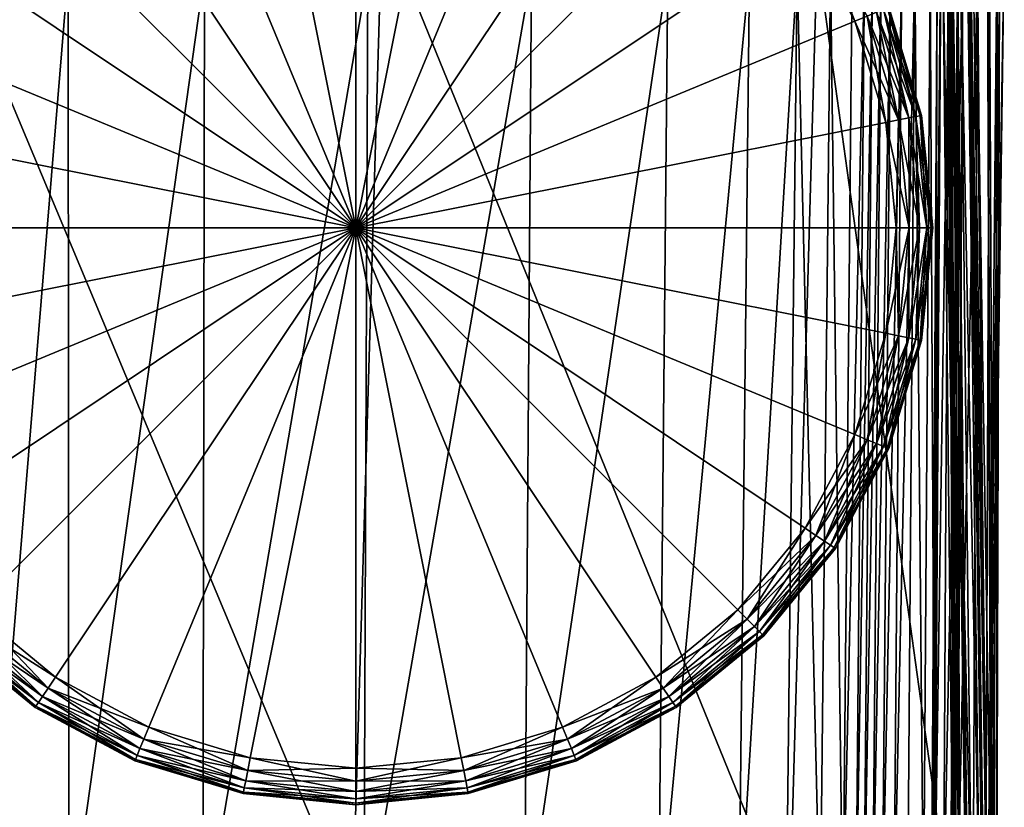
# Model space of a CAD drawing. Header units: millimetres. Extents: x 2387 to 13955, y -4964 to 364.
# Tile 888 of 1056: x 4475 to 4537, y -338 to -288. Entities that reach past the tile are written whole.
import ezdxf

# ---------------------------------------------------------------- set-up
doc = ezdxf.new("R2010")
doc.units = ezdxf.units.MM
doc.header["$MEASUREMENT"] = 0
doc.layers.add('Predefinito', color=7, linetype='Continuous', true_color=0x000000)

# ---------------------------------------------------------------- blocks, each defined once
blk = doc.blocks.new('Blocco 08')
at = {"layer": 'Predefinito'}
for points in [[(-468.751, -561.616, 730.648), (-470.607, -626.494, 730.493), (-441.548, -626.659, 607.928)], [(-441.548, -626.659, 607.928), (-439.661, -563.818, 608.307), (-468.751, -561.616, 730.648)], [(-439.661, -563.818, 608.307), (-441.548, -626.659, 607.928), (-414.032, -626.828, 485.657)], [(-414.032, -626.828, 485.657), (-412.294, -566.011, 485.871), (-439.661, -563.818, 608.307)], [(-412.294, -566.011, 485.871), (-414.032, -626.828, 485.657), (-403.91, -626.452, 440.526)], [(-403.91, -626.452, 440.526), (-403.461, -566.301, 440.647), (-412.294, -566.011, 485.871)], [(-403.319, -626.305, 426.369), (-403.976, -566.183, 426.502), (-404.397, -566.18, 426.56)], [(-404.397, -566.18, 426.56), (-403.742, -626.286, 426.423), (-403.319, -626.305, 426.369)], [(-403.742, -626.286, 426.423), (-404.397, -566.18, 426.56), (-403.997, -566.184, 426.711)], [(-403.644, -626.382, 433.448), (-404.092, -566.24, 433.578), (-404.033, -566.242, 433.773)], [(-403.531, -626.384, 433.279), (-403.983, -566.24, 433.408), (-404.092, -566.24, 433.578)], [(-404.092, -566.24, 433.578), (-403.644, -626.382, 433.448), (-403.531, -626.384, 433.279)], [(-403.591, -626.388, 433.644), (-404.033, -566.242, 433.773), (-403.818, -566.258, 435.596)], [(-404.033, -566.242, 433.773), (-403.591, -626.388, 433.644), (-403.644, -626.382, 433.448)], [(-403.345, -626.306, 426.578), (-403.997, -566.184, 426.711), (-403.463, -566.198, 427.652)], [(-403.997, -566.184, 426.711), (-403.345, -626.306, 426.578), (-403.742, -626.286, 426.423)], [(-403.285, -626.384, 432.37), (-403.765, -566.234, 432.497), (-403.983, -566.24, 433.408)], [(-403.983, -566.24, 433.408), (-403.531, -626.384, 433.279), (-403.285, -626.384, 432.37)], [(-403.976, -566.183, 426.502), (-403.319, -626.305, 426.369), (-402.596, -626.329, 425.575)], [(-402.596, -626.329, 425.575), (-403.274, -566.184, 425.701), (-403.976, -566.183, 426.502)], [(-402.938, -626.369, 429.954), (-403.488, -566.217, 430.079), (-403.765, -566.234, 432.497)], [(-403.765, -566.234, 432.497), (-403.285, -626.384, 432.37), (-402.938, -626.369, 429.954)], [(-402.841, -626.342, 427.525), (-403.463, -566.198, 427.652), (-403.488, -566.217, 430.079)], [(-403.488, -566.217, 430.079), (-402.938, -626.369, 429.954), (-402.841, -626.342, 427.525)], [(-403.463, -566.198, 427.652), (-402.841, -626.342, 427.525), (-403.345, -626.306, 426.578)], [(-402.091, -626.325, 423.196), (-402.833, -566.171, 423.32), (-403.274, -566.184, 425.701)], [(-403.274, -566.184, 425.701), (-402.596, -626.329, 425.575), (-402.091, -626.325, 423.196)], [(-401.832, -626.309, 420.77), (-402.636, -566.158, 420.892), (-402.833, -566.171, 423.32)], [(-402.833, -566.171, 423.32), (-402.091, -626.325, 423.196), (-401.832, -626.309, 420.77)], [(-401.914, -626.293, 419.637), (-402.746, -566.149, 419.762), (-402.674, -566.151, 419.952)], [(-401.815, -626.296, 419.46), (-402.651, -566.149, 419.583), (-402.746, -566.149, 419.762)], [(-402.746, -566.149, 419.762), (-401.914, -626.293, 419.637), (-401.815, -626.296, 419.46)], [(-401.847, -626.298, 419.829), (-402.674, -566.151, 419.952), (-402.636, -566.158, 420.892)], [(-402.674, -566.151, 419.952), (-401.847, -626.298, 419.829), (-401.914, -626.293, 419.637)], [(-401.6, -626.295, 417.633), (-402.476, -566.142, 417.754), (-402.651, -566.149, 419.583)], [(-402.651, -566.149, 419.583), (-401.815, -626.296, 419.46), (-401.6, -626.295, 417.633)], [(-402.636, -566.158, 420.892), (-401.832, -626.309, 420.77), (-401.847, -626.298, 419.829)], [(-402.295, -566.124, 412.61), (-402.476, -566.142, 417.754), (-401.6, -626.295, 417.633)], [(-401.593, -566.308, 360.784), (-402.295, -566.124, 412.61), (-401.323, -626.28, 412.49)], [(-401.6, -626.295, 417.633), (-401.323, -626.28, 412.49), (-402.295, -566.124, 412.61)], [(-402.211, -566.46, 18.759), (-401.46, -566.209, 21.815), (-401.695, -625.121, 21.724)], [(-401.18, -626.241, 25.14), (-401.695, -625.121, 21.724), (-401.46, -566.209, 21.815)], [(-401.378, -626.041, 218.787), (-400.526, -565.816, 218.908), (-401.593, -566.308, 360.784)], [(-400.526, -565.816, 218.908), (-401.378, -626.041, 218.787), (-401.569, -627.736, 77.658)], [(-401.569, -627.736, 77.658), (-400.989, -566.552, 77.885), (-400.526, -565.816, 218.908)], [(-401.46, -566.209, 21.815), (-400.97, -566.465, 25.338), (-401.18, -626.241, 25.14)], [(-406.148, -566.935, 13.306), (-405.191, -566.847, 14.295), (-405.604, -627.347, 14.022)], [(-404.897, -627.055, 15.107), (-405.604, -627.347, 14.022), (-405.191, -566.847, 14.295)], [(-405.191, -566.847, 14.295), (-404.519, -566.761, 15.34), (-404.897, -627.055, 15.107)], [(-405.108, -626.948, 15.815), (-404.742, -566.731, 16.041), (-404.55, -566.732, 15.89)], [(-404.742, -566.731, 16.041), (-405.108, -626.948, 15.815), (-404.916, -626.953, 15.666)], [(-404.55, -566.732, 15.89), (-404.916, -626.953, 15.666), (-405.108, -626.948, 15.815)], [(-404.916, -626.953, 15.666), (-404.55, -566.732, 15.89), (-404.007, -566.705, 15.985)], [(-404.007, -566.705, 15.985), (-404.361, -626.864, 15.781), (-404.916, -626.953, 15.666)], [(-404.916, -626.953, 15.666), (-404.55, -566.732, 15.89), (-404.742, -566.731, 16.041)], [(-404.55, -566.732, 15.89), (-404.916, -626.953, 15.666), (-404.897, -627.055, 15.107)], [(-404.897, -627.055, 15.107), (-404.519, -566.761, 15.34), (-404.55, -566.732, 15.89)], [(-403.142, -566.62, 16.88), (-403.463, -626.579, 16.716), (-404.361, -626.864, 15.781)], [(-404.361, -626.864, 15.781), (-404.007, -566.705, 15.985), (-403.142, -566.62, 16.88)], [(-403.461, -566.301, 440.647), (-403.91, -626.452, 440.526), (-403.603, -626.408, 435.469)], [(-403.603, -626.408, 435.469), (-403.818, -566.258, 435.596), (-403.461, -566.301, 440.647)], [(-403.818, -566.258, 435.596), (-403.603, -626.408, 435.469), (-403.591, -626.388, 433.644)], [(-403.463, -626.579, 16.716), (-403.142, -566.62, 16.88), (-402.211, -566.46, 18.759)], [(-402.211, -566.46, 18.759), (-402.485, -626.021, 18.643), (-403.463, -626.579, 16.716)], [(-401.695, -625.121, 21.724), (-402.485, -626.021, 18.643), (-402.211, -566.46, 18.759)], [(-401.323, -626.28, 412.49), (-401.286, -626.482, 360.663), (-401.593, -566.308, 360.784)], [(-401.593, -566.308, 360.784), (-401.286, -626.482, 360.663), (-401.378, -626.041, 218.787)], [(-400.82, -567.82, 28.622), (-400.989, -566.552, 77.885), (-401.569, -627.736, 77.658)], [(-401.008, -631.744, 28.073), (-401.18, -626.241, 25.14), (-400.97, -566.465, 25.338)], [(-400.97, -566.465, 25.338), (-400.82, -567.82, 28.622), (-401.008, -631.744, 28.073)], [(-464.437, -627.911, 12.252), (-464.575, -567.128, 12.545), (-459.43, -567.162, 12.537)], [(-459.43, -567.162, 12.537), (-459.378, -627.945, 12.188), (-464.437, -627.911, 12.252)], [(-459.378, -627.945, 12.188), (-459.43, -567.162, 12.537), (-450.855, -567.204, 12.5)], [(-450.855, -567.204, 12.5), (-450.947, -627.986, 12.09), (-459.378, -627.945, 12.188)], [(-450.947, -627.986, 12.09), (-450.855, -567.204, 12.5), (-440.564, -567.222, 12.43)], [(-440.564, -567.222, 12.43), (-440.831, -628.003, 12.001), (-450.947, -627.986, 12.09)], [(-430.274, -567.196, 12.353), (-430.714, -627.978, 11.954), (-440.831, -628.003, 12.001)], [(-440.831, -628.003, 12.001), (-440.564, -567.222, 12.43), (-430.274, -567.196, 12.353)], [(-430.714, -627.978, 11.954), (-430.274, -567.196, 12.353), (-421.699, -567.14, 12.292)], [(-421.699, -567.14, 12.292), (-422.283, -627.924, 11.951), (-430.714, -627.978, 11.954)], [(-416.553, -567.093, 12.26), (-417.224, -627.879, 11.964), (-422.283, -627.924, 11.951)], [(-422.283, -627.924, 11.951), (-421.699, -567.14, 12.292), (-416.553, -567.093, 12.26)], [(-417.224, -627.879, 11.964), (-416.553, -567.093, 12.26), (-413.567, -567.061, 12.292)], [(-413.567, -567.061, 12.292), (-414.261, -627.846, 12.016), (-417.224, -627.879, 11.964)], [(-412.116, -627.817, 12.146), (-414.261, -627.846, 12.016), (-413.567, -567.061, 12.292)], [(-413.567, -567.061, 12.292), (-411.47, -567.034, 12.422), (-412.116, -627.817, 12.146)], [(-410.688, -627.793, 12.341), (-412.116, -627.817, 12.146), (-411.47, -567.034, 12.422)], [(-411.47, -567.034, 12.422), (-410.106, -567.015, 12.63), (-410.688, -627.793, 12.341)], [(-409.322, -567.002, 12.89), (-409.878, -627.772, 12.593), (-410.688, -627.793, 12.341)], [(-410.688, -627.793, 12.341), (-410.106, -567.015, 12.63), (-409.322, -567.002, 12.89)], [(-409.878, -627.772, 12.593), (-409.322, -567.002, 12.89), (-408.814, -566.993, 13.063)], [(-408.814, -566.993, 13.063), (-409.364, -627.76, 12.759), (-409.878, -627.772, 12.593)], [(-408.277, -566.987, 13.008), (-408.828, -627.756, 12.695), (-409.364, -627.76, 12.759)], [(-409.364, -627.76, 12.759), (-408.814, -566.993, 13.063), (-408.277, -566.987, 13.008)], [(-408.828, -627.756, 12.695), (-408.277, -566.987, 13.008), (-407.675, -566.98, 12.901)], [(-407.675, -566.98, 12.901), (-408.217, -627.753, 12.582), (-408.828, -627.756, 12.695)], [(-406.97, -566.971, 12.921), (-407.479, -627.744, 12.596), (-408.217, -627.753, 12.582)], [(-408.217, -627.753, 12.582), (-407.675, -566.98, 12.901), (-406.97, -566.971, 12.921)], [(-407.479, -627.744, 12.596), (-406.97, -566.971, 12.921), (-406.148, -566.935, 13.306)], [(-406.148, -566.935, 13.306), (-406.608, -627.637, 12.992), (-407.479, -627.744, 12.596)], [(-405.604, -627.347, 14.022), (-406.608, -627.637, 12.992), (-406.148, -566.935, 13.306)], [(-401.569, -627.736, 77.658), (-401.008, -631.744, 28.073), (-400.82, -567.82, 28.622)]]:
    blk.add_3dface(points, dxfattribs=at)

msp = doc.modelspace()

# ---------------------------------------------------------------- linework, layer by layer
at = {"layer": 'Predefinito'}
for points in [[(4489.678, -267.723), (4496.312, -267.07), (4496.312, -301.073)], [(4496.312, -267.07, 12), (4489.678, -267.723, 12), (4496.312, -301.073, 12)], [(4496.312, -267.07), (4502.946, -267.723), (4496.312, -301.073)], [(4502.946, -267.723, 12), (4496.312, -267.07, 12), (4496.312, -301.073, 12)], [(4483.299, -269.658), (4489.678, -267.723), (4496.312, -301.073)], [(4489.678, -267.723, 12), (4483.299, -269.658, 12), (4496.312, -301.073, 12)], [(4502.946, -267.723), (4509.324, -269.658), (4496.312, -301.073)], [(4509.324, -269.658, 12), (4502.946, -267.723, 12), (4496.312, -301.073, 12)], [(4477.42, -272.8), (4483.299, -269.658), (4496.312, -301.073)], [(4483.299, -269.658, 12), (4477.42, -272.8, 12), (4496.312, -301.073, 12)], [(4509.324, -269.658), (4515.203, -272.8), (4496.312, -301.073)], [(4515.203, -272.8, 12), (4509.324, -269.658, 12), (4496.312, -301.073, 12)], [(4472.267, -277.029), (4477.42, -272.8), (4496.312, -301.073)], [(4477.42, -272.8, 12), (4472.267, -277.029, 12), (4496.312, -301.073, 12)], [(4515.203, -272.8), (4520.356, -277.029), (4496.312, -301.073)], [(4520.356, -277.029, 12), (4515.203, -272.8, 12), (4496.312, -301.073, 12)], [(4468.039, -282.182), (4472.267, -277.029), (4496.312, -301.073)], [(4472.267, -277.029, 12), (4468.039, -282.182, 12), (4496.312, -301.073, 12)], [(4520.356, -277.029), (4524.585, -282.182), (4496.312, -301.073)], [(4524.585, -282.182, 12), (4520.356, -277.029, 12), (4496.312, -301.073, 12)], [(4525.274, -281.721, 11.92), (4524.585, -282.182, 12), (4527.727, -288.061, 12)], [(4527.727, -288.061, 12), (4528.493, -287.743, 11.92), (4525.274, -281.721, 11.92)], [(4464.896, -288.061), (4468.039, -282.182), (4496.312, -301.073)], [(4468.039, -282.182, 12), (4464.896, -288.061, 12), (4496.312, -301.073, 12)], [(4524.585, -282.182), (4527.727, -288.061), (4496.312, -301.073)], [(4527.727, -288.061, 12), (4524.585, -282.182, 12), (4496.312, -301.073, 12)], [(4528.493, -287.743, 0.08), (4527.727, -288.061), (4524.585, -282.182)], [(4529.089, -287.497, 0.32), (4529.514, -287.32, 0.72), (4531.56, -294.062, 0.72)], [(4529.514, -287.32, 11.28), (4529.089, -287.497, 11.68), (4531.108, -294.152, 11.68)], [(4529.514, -287.32, 0.72), (4529.77, -287.215, 1.28), (4531.831, -294.008, 1.28)], [(4529.77, -287.215, 10.72), (4529.514, -287.32, 11.28), (4531.56, -294.062, 11.28)], [(4531.831, -294.008, 1.28), (4531.56, -294.062, 0.72), (4529.514, -287.32, 0.72)], [(4531.108, -294.152, 11.68), (4531.56, -294.062, 11.28), (4529.514, -287.32, 11.28)], [(4529.77, -287.215, 1.28), (4529.855, -287.179, 2), (4531.921, -293.99, 2)], [(4529.855, -287.179, 10), (4529.77, -287.215, 10.72), (4531.831, -294.008, 10.72)], [(4531.921, -293.99, 2), (4531.831, -294.008, 1.28), (4529.77, -287.215, 1.28)], [(4531.56, -294.062, 11.28), (4531.831, -294.008, 10.72), (4529.77, -287.215, 10.72)], [(4531.921, -293.99, 2), (4529.855, -287.179, 2), (4529.855, -287.179, 6)], [(4529.855, -287.179, 6), (4531.921, -293.99, 6), (4531.921, -293.99, 2)], [(4531.921, -293.99, 6), (4529.855, -287.179, 6), (4529.855, -287.179, 10)], [(4529.855, -287.179, 10), (4531.921, -293.99, 10), (4531.921, -293.99, 6)], [(4531.831, -294.008, 10.72), (4531.921, -293.99, 10), (4529.855, -287.179, 10)], [(4462.961, -294.44), (4464.896, -288.061), (4496.312, -301.073)], [(4464.896, -288.061, 12), (4462.961, -294.44, 12), (4496.312, -301.073, 12)], [(4527.727, -288.061), (4529.662, -294.44), (4496.312, -301.073)], [(4529.662, -294.44, 12), (4527.727, -288.061, 12), (4496.312, -301.073, 12)], [(4527.727, -288.061), (4528.493, -287.743, 0.08), (4530.475, -294.278, 0.08)], [(4528.493, -287.743, 11.92), (4527.727, -288.061, 12), (4529.662, -294.44, 12)], [(4530.475, -294.278, 0.08), (4529.662, -294.44), (4527.727, -288.061)], [(4528.493, -287.743, 0.08), (4529.089, -287.497, 0.32), (4531.108, -294.152, 0.32)], [(4529.089, -287.497, 11.68), (4528.493, -287.743, 11.92), (4530.475, -294.278, 11.92)], [(4531.108, -294.152, 0.32), (4530.475, -294.278, 0.08), (4528.493, -287.743, 0.08)], [(4529.662, -294.44, 12), (4530.475, -294.278, 11.92), (4528.493, -287.743, 11.92)], [(4531.56, -294.062, 0.72), (4531.108, -294.152, 0.32), (4529.089, -287.497, 0.32)], [(4530.475, -294.278, 11.92), (4531.108, -294.152, 11.68), (4529.089, -287.497, 11.68)], [(4530.475, -294.278, 0.08), (4531.108, -294.152, 0.32), (4531.789, -301.073, 0.32)], [(4531.108, -294.152, 11.68), (4530.475, -294.278, 11.92), (4531.145, -301.073, 11.92)], [(4531.108, -294.152, 0.32), (4531.56, -294.062, 0.72), (4532.25, -301.073, 0.72)], [(4531.56, -294.062, 11.28), (4531.108, -294.152, 11.68), (4531.789, -301.073, 11.68)], [(4532.25, -301.073, 0.72), (4531.789, -301.073, 0.32), (4531.108, -294.152, 0.32)], [(4531.145, -301.073, 11.92), (4531.789, -301.073, 11.68), (4531.108, -294.152, 11.68)], [(4531.56, -294.062, 0.72), (4531.831, -294.008, 1.28), (4532.526, -301.073, 1.28)], [(4531.831, -294.008, 10.72), (4531.56, -294.062, 11.28), (4532.25, -301.073, 11.28)], [(4532.526, -301.073, 1.28), (4532.25, -301.073, 0.72), (4531.56, -294.062, 0.72)], [(4531.789, -301.073, 11.68), (4532.25, -301.073, 11.28), (4531.56, -294.062, 11.28)], [(4531.831, -294.008, 1.28), (4531.921, -293.99, 2), (4532.619, -301.073, 2)], [(4531.921, -293.99, 10), (4531.831, -294.008, 10.72), (4532.526, -301.073, 10.72)], [(4532.619, -301.073, 2), (4532.526, -301.073, 1.28), (4531.831, -294.008, 1.28)], [(4532.25, -301.073, 11.28), (4532.526, -301.073, 10.72), (4531.831, -294.008, 10.72)], [(4532.619, -301.073, 2), (4531.921, -293.99, 2), (4531.921, -293.99, 6)], [(4531.921, -293.99, 6), (4532.619, -301.073, 6), (4532.619, -301.073, 2)], [(4532.619, -301.073, 6), (4531.921, -293.99, 6), (4531.921, -293.99, 10)], [(4531.921, -293.99, 10), (4532.619, -301.073, 10), (4532.619, -301.073, 6)], [(4532.526, -301.073, 10.72), (4532.619, -301.073, 10), (4531.921, -293.99, 10)], [(4462.308, -301.073), (4462.961, -294.44), (4496.312, -301.073)], [(4462.961, -294.44, 12), (4462.308, -301.073, 12), (4496.312, -301.073, 12)], [(4529.662, -294.44), (4530.316, -301.073), (4496.312, -301.073)], [(4530.316, -301.073, 12), (4529.662, -294.44, 12), (4496.312, -301.073, 12)], [(4529.662, -294.44), (4530.475, -294.278, 0.08), (4531.145, -301.073, 0.08)], [(4530.475, -294.278, 11.92), (4529.662, -294.44, 12), (4530.316, -301.073, 12)], [(4531.145, -301.073, 0.08), (4530.316, -301.073), (4529.662, -294.44)], [(4530.316, -301.073, 12), (4531.145, -301.073, 11.92), (4530.475, -294.278, 11.92)], [(4531.789, -301.073, 0.32), (4531.145, -301.073, 0.08), (4530.475, -294.278, 0.08)], [(4462.961, -307.707), (4462.308, -301.073), (4496.312, -301.073)], [(4462.308, -301.073, 12), (4462.961, -307.707, 12), (4496.312, -301.073, 12)], [(4464.896, -314.086), (4462.961, -307.707), (4496.312, -301.073)], [(4462.961, -307.707, 12), (4464.896, -314.086, 12), (4496.312, -301.073, 12)], [(4468.039, -319.965), (4464.896, -314.086), (4496.312, -301.073)], [(4464.896, -314.086, 12), (4468.039, -319.965, 12), (4496.312, -301.073, 12)], [(4472.268, -325.118), (4468.039, -319.965), (4496.312, -301.073)], [(4468.039, -319.965, 12), (4472.268, -325.118, 12), (4496.312, -301.073, 12)], [(4477.42, -329.347), (4472.268, -325.118), (4496.312, -301.073)], [(4472.268, -325.118, 12), (4477.42, -329.347, 12), (4496.312, -301.073, 12)], [(4483.299, -332.489), (4477.42, -329.347), (4496.312, -301.073)], [(4477.42, -329.347, 12), (4483.299, -332.489, 12), (4496.312, -301.073, 12)], [(4489.678, -334.424), (4483.299, -332.489), (4496.312, -301.073)], [(4483.299, -332.489, 12), (4489.678, -334.424, 12), (4496.312, -301.073, 12)], [(4496.312, -335.077), (4489.678, -334.424), (4496.312, -301.073)], [(4489.678, -334.424, 12), (4496.312, -335.077, 12), (4496.312, -301.073, 12)], [(4502.946, -334.424), (4496.312, -335.077), (4496.312, -301.073)], [(4509.324, -332.489), (4502.946, -334.424), (4496.312, -301.073)], [(4515.203, -329.346), (4509.324, -332.489), (4496.312, -301.073)], [(4520.356, -325.118), (4515.203, -329.346), (4496.312, -301.073)], [(4524.585, -319.965), (4520.356, -325.118), (4496.312, -301.073)], [(4527.727, -314.086), (4524.585, -319.965), (4496.312, -301.073)], [(4529.662, -307.707), (4527.727, -314.086), (4496.312, -301.073)], [(4530.316, -301.073), (4529.662, -307.707), (4496.312, -301.073)], [(4496.312, -335.077, 12), (4502.946, -334.424, 12), (4496.312, -301.073, 12)], [(4502.946, -334.424, 12), (4509.324, -332.489, 12), (4496.312, -301.073, 12)], [(4509.324, -332.489, 12), (4515.203, -329.346, 12), (4496.312, -301.073, 12)], [(4515.203, -329.346, 12), (4520.356, -325.118, 12), (4496.312, -301.073, 12)], [(4520.356, -325.118, 12), (4524.585, -319.965, 12), (4496.312, -301.073, 12)], [(4524.585, -319.965, 12), (4527.727, -314.086, 12), (4496.312, -301.073, 12)], [(4527.727, -314.086, 12), (4529.662, -307.707, 12), (4496.312, -301.073, 12)], [(4529.662, -307.707, 12), (4530.316, -301.073, 12), (4496.312, -301.073, 12)], [(4530.475, -307.869, 0.08), (4529.662, -307.707), (4530.316, -301.073)], [(4529.662, -307.707, 12), (4530.475, -307.869, 11.92), (4531.145, -301.073, 11.92)], [(4531.145, -301.073, 11.92), (4530.316, -301.073, 12), (4529.662, -307.707, 12)], [(4530.316, -301.073), (4531.145, -301.073, 0.08), (4530.475, -307.869, 0.08)], [(4531.108, -307.995, 0.32), (4530.475, -307.869, 0.08), (4531.145, -301.073, 0.08)], [(4530.475, -307.869, 11.92), (4531.108, -307.995, 11.68), (4531.789, -301.073, 11.68)], [(4531.789, -301.073, 11.68), (4531.145, -301.073, 11.92), (4530.475, -307.869, 11.92)], [(4531.56, -308.085, 0.72), (4531.108, -307.995, 0.32), (4531.789, -301.073, 0.32)], [(4531.145, -301.073, 0.08), (4531.789, -301.073, 0.32), (4531.108, -307.995, 0.32)], [(4531.108, -307.995, 11.68), (4531.56, -308.085, 11.28), (4532.25, -301.073, 11.28)], [(4532.25, -301.073, 11.28), (4531.789, -301.073, 11.68), (4531.108, -307.995, 11.68)], [(4531.831, -308.139, 1.28), (4531.56, -308.085, 0.72), (4532.25, -301.073, 0.72)], [(4531.789, -301.073, 0.32), (4532.25, -301.073, 0.72), (4531.56, -308.085, 0.72)], [(4531.56, -308.085, 11.28), (4531.831, -308.139, 10.72), (4532.526, -301.073, 10.72)], [(4532.526, -301.073, 10.72), (4532.25, -301.073, 11.28), (4531.56, -308.085, 11.28)], [(4531.921, -308.156, 2), (4531.831, -308.139, 1.28), (4532.526, -301.073, 1.28)], [(4531.831, -308.139, 10.72), (4531.921, -308.156, 10), (4532.619, -301.073, 10)], [(4532.619, -301.073, 10), (4532.526, -301.073, 10.72), (4531.831, -308.139, 10.72)], [(4532.25, -301.073, 0.72), (4532.526, -301.073, 1.28), (4531.831, -308.139, 1.28)], [(4531.921, -308.156, 2), (4532.619, -301.073, 2), (4532.619, -301.073, 6)], [(4532.619, -301.073, 6), (4531.921, -308.156, 6), (4531.921, -308.156, 2)], [(4531.921, -308.156, 6), (4532.619, -301.073, 6), (4532.619, -301.073, 10)], [(4532.619, -301.073, 10), (4531.921, -308.156, 10), (4531.921, -308.156, 6)], [(4532.526, -301.073, 1.28), (4532.619, -301.073, 2), (4531.921, -308.156, 2)], [(4528.493, -314.403, 0.08), (4527.727, -314.086), (4529.662, -307.707)], [(4530.475, -307.869, 11.92), (4529.662, -307.707, 12), (4527.727, -314.086, 12)], [(4527.727, -314.086, 12), (4528.493, -314.403, 11.92), (4530.475, -307.869, 11.92)], [(4529.662, -307.707), (4530.475, -307.869, 0.08), (4528.493, -314.403, 0.08)], [(4529.089, -314.65, 0.32), (4528.493, -314.403, 0.08), (4530.475, -307.869, 0.08)], [(4531.108, -307.995, 11.68), (4530.475, -307.869, 11.92), (4528.493, -314.403, 11.92)], [(4530.475, -307.869, 0.08), (4531.108, -307.995, 0.32), (4529.089, -314.65, 0.32)], [(4528.493, -314.403, 11.92), (4529.089, -314.65, 11.68), (4531.108, -307.995, 11.68)], [(4529.514, -314.826, 0.72), (4529.089, -314.65, 0.32), (4531.108, -307.995, 0.32)], [(4531.56, -308.085, 11.28), (4531.108, -307.995, 11.68), (4529.089, -314.65, 11.68)], [(4529.089, -314.65, 11.68), (4529.514, -314.826, 11.28), (4531.56, -308.085, 11.28)], [(4531.108, -307.995, 0.32), (4531.56, -308.085, 0.72), (4529.514, -314.826, 0.72)], [(4529.77, -314.932, 1.28), (4529.514, -314.826, 0.72), (4531.56, -308.085, 0.72)], [(4531.831, -308.139, 10.72), (4531.56, -308.085, 11.28), (4529.514, -314.826, 11.28)], [(4529.514, -314.826, 11.28), (4529.77, -314.932, 10.72), (4531.831, -308.139, 10.72)], [(4531.56, -308.085, 0.72), (4531.831, -308.139, 1.28), (4529.77, -314.932, 1.28)], [(4529.855, -314.967, 2), (4529.77, -314.932, 1.28), (4531.831, -308.139, 1.28)], [(4531.921, -308.156, 10), (4531.831, -308.139, 10.72), (4529.77, -314.932, 10.72)], [(4529.77, -314.932, 10.72), (4529.855, -314.967, 10), (4531.921, -308.156, 10)], [(4531.831, -308.139, 1.28), (4531.921, -308.156, 2), (4529.855, -314.967, 2)], [(4529.855, -314.967, 2), (4531.921, -308.156, 2), (4531.921, -308.156, 6)], [(4531.921, -308.156, 6), (4529.855, -314.967, 6), (4529.855, -314.967, 2)], [(4529.855, -314.967, 6), (4531.921, -308.156, 6), (4531.921, -308.156, 10)], [(4531.921, -308.156, 10), (4529.855, -314.967, 10), (4529.855, -314.967, 6)], [(4525.274, -320.425, 0.08), (4524.585, -319.965), (4527.727, -314.086)], [(4528.493, -314.403, 11.92), (4527.727, -314.086, 12), (4524.585, -319.965, 12)], [(4527.727, -314.086), (4528.493, -314.403, 0.08), (4525.274, -320.425, 0.08)], [(4524.585, -319.965, 12), (4525.274, -320.425, 11.92), (4528.493, -314.403, 11.92)], [(4525.81, -320.784, 0.32), (4525.274, -320.425, 0.08), (4528.493, -314.403, 0.08)], [(4529.089, -314.65, 11.68), (4528.493, -314.403, 11.92), (4525.274, -320.425, 11.92)], [(4525.274, -320.425, 11.92), (4525.81, -320.784, 11.68), (4529.089, -314.65, 11.68)], [(4528.493, -314.403, 0.08), (4529.089, -314.65, 0.32), (4525.81, -320.784, 0.32)], [(4526.193, -321.04, 0.72), (4525.81, -320.784, 0.32), (4529.089, -314.65, 0.32)], [(4529.514, -314.826, 11.28), (4529.089, -314.65, 11.68), (4525.81, -320.784, 11.68)], [(4529.089, -314.65, 0.32), (4529.514, -314.826, 0.72), (4526.193, -321.04, 0.72)], [(4525.81, -320.784, 11.68), (4526.193, -321.04, 11.28), (4529.514, -314.826, 11.28)], [(4526.423, -321.193, 1.28), (4526.193, -321.04, 0.72), (4529.514, -314.826, 0.72)], [(4529.77, -314.932, 10.72), (4529.514, -314.826, 11.28), (4526.193, -321.04, 11.28)], [(4526.193, -321.04, 11.28), (4526.423, -321.193, 10.72), (4529.77, -314.932, 10.72)], [(4529.514, -314.826, 0.72), (4529.77, -314.932, 1.28), (4526.423, -321.193, 1.28)], [(4526.5, -321.244, 2), (4526.423, -321.193, 1.28), (4529.77, -314.932, 1.28)], [(4529.855, -314.967, 10), (4529.77, -314.932, 10.72), (4526.423, -321.193, 10.72)], [(4526.423, -321.193, 10.72), (4526.5, -321.244, 10), (4529.855, -314.967, 10)], [(4529.77, -314.932, 1.28), (4529.855, -314.967, 2), (4526.5, -321.244, 2)], [(4526.5, -321.244, 2), (4529.855, -314.967, 2), (4529.855, -314.967, 6)], [(4529.855, -314.967, 6), (4526.5, -321.244, 6), (4526.5, -321.244, 2)], [(4526.5, -321.244, 6), (4529.855, -314.967, 6), (4529.855, -314.967, 10)], [(4529.855, -314.967, 10), (4526.5, -321.244, 10), (4526.5, -321.244, 6)], [(4520.942, -325.704, 0.08), (4520.356, -325.118), (4524.585, -319.965)], [(4525.274, -320.425, 11.92), (4524.585, -319.965, 12), (4520.356, -325.118, 12)], [(4524.585, -319.965), (4525.274, -320.425, 0.08), (4520.942, -325.704, 0.08)], [(4520.356, -325.118, 12), (4520.942, -325.704, 11.92), (4525.274, -320.425, 11.92)], [(4521.398, -326.16, 0.32), (4520.942, -325.704, 0.08), (4525.274, -320.425, 0.08)], [(4525.81, -320.784, 11.68), (4525.274, -320.425, 11.92), (4520.942, -325.704, 11.92)], [(4520.942, -325.704, 11.92), (4521.398, -326.16, 11.68), (4525.81, -320.784, 11.68)], [(4525.274, -320.425, 0.08), (4525.81, -320.784, 0.32), (4521.398, -326.16, 0.32)], [(4521.724, -326.486, 0.72), (4521.398, -326.16, 0.32), (4525.81, -320.784, 0.32)], [(4526.193, -321.04, 11.28), (4525.81, -320.784, 11.68), (4521.398, -326.16, 11.68)], [(4525.81, -320.784, 0.32), (4526.193, -321.04, 0.72), (4521.724, -326.486, 0.72)], [(4521.398, -326.16, 11.68), (4521.724, -326.486, 11.28), (4526.193, -321.04, 11.28)], [(4521.919, -326.681, 1.28), (4521.724, -326.486, 0.72), (4526.193, -321.04, 0.72)], [(4526.423, -321.193, 10.72), (4526.193, -321.04, 11.28), (4521.724, -326.486, 11.28)], [(4521.724, -326.486, 11.28), (4521.919, -326.681, 10.72), (4526.423, -321.193, 10.72)], [(4526.193, -321.04, 0.72), (4526.423, -321.193, 1.28), (4521.919, -326.681, 1.28)], [(4521.985, -326.746, 2), (4521.919, -326.681, 1.28), (4526.423, -321.193, 1.28)], [(4526.5, -321.244, 10), (4526.423, -321.193, 10.72), (4521.919, -326.681, 10.72)], [(4521.919, -326.681, 10.72), (4521.985, -326.746, 10), (4526.5, -321.244, 10)], [(4526.423, -321.193, 1.28), (4526.5, -321.244, 2), (4521.985, -326.746, 2)], [(4521.985, -326.746, 2), (4526.5, -321.244, 2), (4526.5, -321.244, 6)], [(4526.5, -321.244, 6), (4521.985, -326.746, 6), (4521.985, -326.746, 2)], [(4521.985, -326.746, 6), (4526.5, -321.244, 6), (4526.5, -321.244, 10)], [(4526.5, -321.244, 10), (4521.985, -326.746, 10), (4521.985, -326.746, 6)], [(4471.681, -325.704, 0.08), (4472.268, -325.118), (4477.42, -329.347)], [(4472.268, -325.118, 12), (4471.681, -325.704, 11.92), (4476.96, -330.036, 11.92)], [(4476.96, -330.036, 11.92), (4477.42, -329.347, 12), (4472.268, -325.118, 12)], [(4515.664, -330.036, 0.08), (4515.203, -329.346), (4520.356, -325.118)], [(4520.942, -325.704, 11.92), (4520.356, -325.118, 12), (4515.203, -329.346, 12)], [(4520.356, -325.118), (4520.942, -325.704, 0.08), (4515.664, -330.036, 0.08)], [(4471.225, -326.16, 0.32), (4471.681, -325.704, 0.08), (4476.96, -330.036, 0.08)], [(4471.681, -325.704, 11.92), (4471.225, -326.16, 11.68), (4476.601, -330.572, 11.68)], [(4477.42, -329.347), (4476.96, -330.036, 0.08), (4471.681, -325.704, 0.08)], [(4476.601, -330.572, 11.68), (4476.96, -330.036, 11.92), (4471.681, -325.704, 11.92)], [(4515.203, -329.346, 12), (4515.664, -330.036, 11.92), (4520.942, -325.704, 11.92)], [(4516.022, -330.572, 0.32), (4515.664, -330.036, 0.08), (4520.942, -325.704, 0.08)], [(4521.398, -326.16, 11.68), (4520.942, -325.704, 11.92), (4515.664, -330.036, 11.92)], [(4520.942, -325.704, 0.08), (4521.398, -326.16, 0.32), (4516.022, -330.572, 0.32)], [(4470.704, -326.681, 1.28), (4470.9, -326.486, 0.72), (4476.346, -330.955, 0.72)], [(4470.9, -326.486, 11.28), (4470.704, -326.681, 10.72), (4476.192, -331.185, 10.72)], [(4470.9, -326.486, 0.72), (4471.225, -326.16, 0.32), (4476.601, -330.572, 0.32)], [(4471.225, -326.16, 11.68), (4470.9, -326.486, 11.28), (4476.346, -330.955, 11.28)], [(4476.601, -330.572, 0.32), (4476.346, -330.955, 0.72), (4470.9, -326.486, 0.72)], [(4476.192, -331.185, 10.72), (4476.346, -330.955, 11.28), (4470.9, -326.486, 11.28)], [(4476.96, -330.036, 0.08), (4476.601, -330.572, 0.32), (4471.225, -326.16, 0.32)], [(4476.346, -330.955, 11.28), (4476.601, -330.572, 11.68), (4471.225, -326.16, 11.68)], [(4515.664, -330.036, 11.92), (4516.022, -330.572, 11.68), (4521.398, -326.16, 11.68)], [(4516.278, -330.955, 0.72), (4516.022, -330.572, 0.32), (4521.398, -326.16, 0.32)], [(4521.724, -326.486, 11.28), (4521.398, -326.16, 11.68), (4516.022, -330.572, 11.68)], [(4516.022, -330.572, 11.68), (4516.278, -330.955, 11.28), (4521.724, -326.486, 11.28)], [(4521.398, -326.16, 0.32), (4521.724, -326.486, 0.72), (4516.278, -330.955, 0.72)], [(4516.432, -331.185, 1.28), (4516.278, -330.955, 0.72), (4521.724, -326.486, 0.72)], [(4521.919, -326.681, 10.72), (4521.724, -326.486, 11.28), (4516.278, -330.955, 11.28)], [(4521.724, -326.486, 0.72), (4521.919, -326.681, 1.28), (4516.432, -331.185, 1.28)], [(4470.639, -326.746, 2), (4470.704, -326.681, 1.28), (4476.192, -331.185, 1.28)], [(4470.704, -326.681, 10.72), (4470.639, -326.746, 10), (4476.141, -331.261, 10)], [(4470.639, -326.746, 2), (4476.141, -331.261, 2), (4476.141, -331.261, 6)], [(4476.141, -331.261, 6), (4470.639, -326.746, 6), (4470.639, -326.746, 2)], [(4470.639, -326.746, 6), (4476.141, -331.261, 6), (4476.141, -331.261, 10)], [(4476.141, -331.261, 10), (4470.639, -326.746, 10), (4470.639, -326.746, 6)], [(4476.192, -331.185, 1.28), (4476.141, -331.261, 2), (4470.639, -326.746, 2)], [(4476.141, -331.261, 10), (4476.192, -331.185, 10.72), (4470.704, -326.681, 10.72)], [(4476.346, -330.955, 0.72), (4476.192, -331.185, 1.28), (4470.704, -326.681, 1.28)], [(4516.278, -330.955, 11.28), (4516.432, -331.185, 10.72), (4521.919, -326.681, 10.72)], [(4516.483, -331.261, 2), (4516.432, -331.185, 1.28), (4521.919, -326.681, 1.28)], [(4521.985, -326.746, 10), (4521.919, -326.681, 10.72), (4516.432, -331.185, 10.72)], [(4516.432, -331.185, 10.72), (4516.483, -331.261, 10), (4521.985, -326.746, 10)], [(4521.919, -326.681, 1.28), (4521.985, -326.746, 2), (4516.483, -331.261, 2)], [(4516.483, -331.261, 2), (4521.985, -326.746, 2), (4521.985, -326.746, 6)], [(4521.985, -326.746, 6), (4516.483, -331.261, 6), (4516.483, -331.261, 2)], [(4516.483, -331.261, 6), (4521.985, -326.746, 6), (4521.985, -326.746, 10)], [(4521.985, -326.746, 10), (4516.483, -331.261, 10), (4516.483, -331.261, 6)], [(4476.96, -330.036, 0.08), (4477.42, -329.347), (4483.299, -332.489)], [(4477.42, -329.347, 12), (4476.96, -330.036, 11.92), (4482.982, -333.255, 11.92)], [(4482.982, -333.255, 11.92), (4483.299, -332.489, 12), (4477.42, -329.347, 12)], [(4509.642, -333.255, 0.08), (4509.324, -332.489), (4515.203, -329.346)], [(4515.664, -330.036, 11.92), (4515.203, -329.346, 12), (4509.324, -332.489, 12)], [(4515.203, -329.346), (4515.664, -330.036, 0.08), (4509.642, -333.255, 0.08)], [(4476.601, -330.572, 0.32), (4476.96, -330.036, 0.08), (4482.982, -333.255, 0.08)], [(4476.96, -330.036, 11.92), (4476.601, -330.572, 11.68), (4482.735, -333.851, 11.68)], [(4483.299, -332.489), (4482.982, -333.255, 0.08), (4476.96, -330.036, 0.08)], [(4482.735, -333.851, 11.68), (4482.982, -333.255, 11.92), (4476.96, -330.036, 11.92)], [(4509.324, -332.489, 12), (4509.642, -333.255, 11.92), (4515.664, -330.036, 11.92)], [(4509.889, -333.851, 0.32), (4509.642, -333.255, 0.08), (4515.664, -330.036, 0.08)], [(4516.022, -330.572, 11.68), (4515.664, -330.036, 11.92), (4509.642, -333.255, 11.92)], [(4515.664, -330.036, 0.08), (4516.022, -330.572, 0.32), (4509.889, -333.851, 0.32)], [(4476.346, -330.955, 0.72), (4476.601, -330.572, 0.32), (4482.735, -333.851, 0.32)], [(4476.601, -330.572, 11.68), (4476.346, -330.955, 11.28), (4482.559, -334.276, 11.28)], [(4482.982, -333.255, 0.08), (4482.735, -333.851, 0.32), (4476.601, -330.572, 0.32)], [(4482.559, -334.276, 11.28), (4482.735, -333.851, 11.68), (4476.601, -330.572, 11.68)], [(4509.642, -333.255, 11.92), (4509.889, -333.851, 11.68), (4516.022, -330.572, 11.68)], [(4510.065, -334.276, 0.72), (4509.889, -333.851, 0.32), (4516.022, -330.572, 0.32)], [(4516.278, -330.955, 11.28), (4516.022, -330.572, 11.68), (4509.889, -333.851, 11.68)], [(4516.022, -330.572, 0.32), (4516.278, -330.955, 0.72), (4510.065, -334.276, 0.72)], [(4476.141, -331.261, 2), (4476.192, -331.185, 1.28), (4482.453, -334.531, 1.28)], [(4476.192, -331.185, 10.72), (4476.141, -331.261, 10), (4482.418, -334.617, 10)], [(4476.141, -331.261, 2), (4482.418, -334.617, 2), (4482.418, -334.617, 6)], [(4482.418, -334.617, 6), (4476.141, -331.261, 6), (4476.141, -331.261, 2)], [(4476.141, -331.261, 6), (4482.418, -334.617, 6), (4482.418, -334.617, 10)], [(4482.418, -334.617, 10), (4476.141, -331.261, 10), (4476.141, -331.261, 6)], [(4482.453, -334.531, 1.28), (4482.418, -334.617, 2), (4476.141, -331.261, 2)], [(4476.192, -331.185, 1.28), (4476.346, -330.955, 0.72), (4482.559, -334.276, 0.72)], [(4476.346, -330.955, 11.28), (4476.192, -331.185, 10.72), (4482.453, -334.531, 10.72)], [(4482.418, -334.617, 10), (4482.453, -334.531, 10.72), (4476.192, -331.185, 10.72)], [(4482.559, -334.276, 0.72), (4482.453, -334.531, 1.28), (4476.192, -331.185, 1.28)], [(4482.735, -333.851, 0.32), (4482.559, -334.276, 0.72), (4476.346, -330.955, 0.72)], [(4482.453, -334.531, 10.72), (4482.559, -334.276, 11.28), (4476.346, -330.955, 11.28)], [(4509.889, -333.851, 11.68), (4510.065, -334.276, 11.28), (4516.278, -330.955, 11.28)], [(4510.171, -334.531, 1.28), (4510.065, -334.276, 0.72), (4516.278, -330.955, 0.72)], [(4516.432, -331.185, 10.72), (4516.278, -330.955, 11.28), (4510.065, -334.276, 11.28)], [(4510.065, -334.276, 11.28), (4510.171, -334.531, 10.72), (4516.432, -331.185, 10.72)], [(4516.278, -330.955, 0.72), (4516.432, -331.185, 1.28), (4510.171, -334.531, 1.28)], [(4510.206, -334.617, 2), (4510.171, -334.531, 1.28), (4516.432, -331.185, 1.28)], [(4516.483, -331.261, 10), (4516.432, -331.185, 10.72), (4510.171, -334.531, 10.72)], [(4510.171, -334.531, 10.72), (4510.206, -334.617, 10), (4516.483, -331.261, 10)], [(4516.432, -331.185, 1.28), (4516.483, -331.261, 2), (4510.206, -334.617, 2)], [(4510.206, -334.617, 2), (4516.483, -331.261, 2), (4516.483, -331.261, 6)], [(4516.483, -331.261, 6), (4510.206, -334.617, 6), (4510.206, -334.617, 2)], [(4510.206, -334.617, 6), (4516.483, -331.261, 6), (4516.483, -331.261, 10)], [(4516.483, -331.261, 10), (4510.206, -334.617, 10), (4510.206, -334.617, 6)], [(4482.982, -333.255, 0.08), (4483.299, -332.489), (4489.678, -334.424)], [(4483.299, -332.489, 12), (4482.982, -333.255, 11.92), (4489.516, -335.237, 11.92)], [(4489.516, -335.237, 11.92), (4489.678, -334.424, 12), (4483.299, -332.489, 12)], [(4503.107, -335.237, 0.08), (4502.946, -334.424), (4509.324, -332.489)], [(4509.642, -333.255, 11.92), (4509.324, -332.489, 12), (4502.946, -334.424, 12)], [(4509.324, -332.489), (4509.642, -333.255, 0.08), (4503.107, -335.237, 0.08)], [(4482.735, -333.851, 0.32), (4482.982, -333.255, 0.08), (4489.516, -335.237, 0.08)], [(4482.982, -333.255, 11.92), (4482.735, -333.851, 11.68), (4489.39, -335.869, 11.68)], [(4489.678, -334.424), (4489.516, -335.237, 0.08), (4482.982, -333.255, 0.08)], [(4489.39, -335.869, 11.68), (4489.516, -335.237, 11.92), (4482.982, -333.255, 11.92)], [(4502.946, -334.424, 12), (4503.107, -335.237, 11.92), (4509.642, -333.255, 11.92)], [(4503.233, -335.869, 0.32), (4503.107, -335.237, 0.08), (4509.642, -333.255, 0.08)], [(4509.889, -333.851, 11.68), (4509.642, -333.255, 11.92), (4503.107, -335.237, 11.92)], [(4509.642, -333.255, 0.08), (4509.889, -333.851, 0.32), (4503.233, -335.869, 0.32)], [(4482.559, -334.276, 0.72), (4482.735, -333.851, 0.32), (4489.39, -335.869, 0.32)], [(4482.735, -333.851, 11.68), (4482.559, -334.276, 11.28), (4489.301, -336.321, 11.28)], [(4489.516, -335.237, 0.08), (4489.39, -335.869, 0.32), (4482.735, -333.851, 0.32)], [(4489.301, -336.321, 11.28), (4489.39, -335.869, 11.68), (4482.735, -333.851, 11.68)], [(4503.107, -335.237, 11.92), (4503.233, -335.869, 11.68), (4509.889, -333.851, 11.68)], [(4503.323, -336.321, 0.72), (4503.233, -335.869, 0.32), (4509.889, -333.851, 0.32)], [(4510.065, -334.276, 11.28), (4509.889, -333.851, 11.68), (4503.233, -335.869, 11.68)], [(4509.889, -333.851, 0.32), (4510.065, -334.276, 0.72), (4503.323, -336.321, 0.72)], [(4482.418, -334.617, 2), (4482.453, -334.531, 1.28), (4489.247, -336.592, 1.28)], [(4482.453, -334.531, 10.72), (4482.418, -334.617, 10), (4489.229, -336.683, 10)], [(4482.453, -334.531, 1.28), (4482.559, -334.276, 0.72), (4489.301, -336.321, 0.72)], [(4482.559, -334.276, 11.28), (4482.453, -334.531, 10.72), (4489.247, -336.592, 10.72)], [(4489.229, -336.683, 10), (4489.247, -336.592, 10.72), (4482.453, -334.531, 10.72)], [(4489.301, -336.321, 0.72), (4489.247, -336.592, 1.28), (4482.453, -334.531, 1.28)], [(4489.39, -335.869, 0.32), (4489.301, -336.321, 0.72), (4482.559, -334.276, 0.72)], [(4489.247, -336.592, 10.72), (4489.301, -336.321, 11.28), (4482.559, -334.276, 11.28)], [(4489.516, -335.237, 0.08), (4489.678, -334.424), (4496.312, -335.077)], [(4489.678, -334.424, 12), (4489.516, -335.237, 11.92), (4496.312, -335.906, 11.92)], [(4496.312, -335.906, 11.92), (4496.312, -335.077, 12), (4489.678, -334.424, 12)], [(4502.946, -334.424), (4503.107, -335.237, 0.08), (4496.312, -335.906, 0.08)], [(4496.312, -335.906, 0.08), (4496.312, -335.077), (4502.946, -334.424)], [(4503.107, -335.237, 11.92), (4502.946, -334.424, 12), (4496.312, -335.077, 12)], [(4503.233, -335.869, 11.68), (4503.323, -336.321, 11.28), (4510.065, -334.276, 11.28)], [(4503.377, -336.592, 1.28), (4503.323, -336.321, 0.72), (4510.065, -334.276, 0.72)], [(4510.171, -334.531, 10.72), (4510.065, -334.276, 11.28), (4503.323, -336.321, 11.28)], [(4503.323, -336.321, 11.28), (4503.377, -336.592, 10.72), (4510.171, -334.531, 10.72)], [(4510.065, -334.276, 0.72), (4510.171, -334.531, 1.28), (4503.377, -336.592, 1.28)], [(4503.395, -336.683, 2), (4503.377, -336.592, 1.28), (4510.171, -334.531, 1.28)], [(4510.206, -334.617, 10), (4510.171, -334.531, 10.72), (4503.377, -336.592, 10.72)], [(4510.171, -334.531, 1.28), (4510.206, -334.617, 2), (4503.395, -336.683, 2)], [(4482.418, -334.617, 2), (4489.229, -336.683, 2), (4489.229, -336.683, 6)], [(4489.229, -336.683, 6), (4482.418, -334.617, 6), (4482.418, -334.617, 2)], [(4482.418, -334.617, 6), (4489.229, -336.683, 6), (4489.229, -336.683, 10)], [(4489.229, -336.683, 10), (4482.418, -334.617, 10), (4482.418, -334.617, 6)], [(4489.247, -336.592, 1.28), (4489.229, -336.683, 2), (4482.418, -334.617, 2)], [(4496.312, -335.077), (4496.312, -335.906, 0.08), (4489.516, -335.237, 0.08)], [(4496.312, -335.077, 12), (4496.312, -335.906, 11.92), (4503.107, -335.237, 11.92)], [(4503.377, -336.592, 10.72), (4503.395, -336.683, 10), (4510.206, -334.617, 10)], [(4503.395, -336.683, 2), (4510.206, -334.617, 2), (4510.206, -334.617, 6)], [(4510.206, -334.617, 6), (4503.395, -336.683, 6), (4503.395, -336.683, 2)], [(4503.395, -336.683, 6), (4510.206, -334.617, 6), (4510.206, -334.617, 10)], [(4510.206, -334.617, 10), (4503.395, -336.683, 10), (4503.395, -336.683, 6)], [(4489.39, -335.869, 0.32), (4489.516, -335.237, 0.08), (4496.312, -335.906, 0.08)], [(4489.516, -335.237, 11.92), (4489.39, -335.869, 11.68), (4496.312, -336.551, 11.68)], [(4496.312, -336.551, 11.68), (4496.312, -335.906, 11.92), (4489.516, -335.237, 11.92)], [(4503.107, -335.237, 0.08), (4503.233, -335.869, 0.32), (4496.312, -336.551, 0.32)], [(4496.312, -336.551, 0.32), (4496.312, -335.906, 0.08), (4503.107, -335.237, 0.08)], [(4503.233, -335.869, 11.68), (4503.107, -335.237, 11.92), (4496.312, -335.906, 11.92)], [(4489.247, -336.592, 1.28), (4489.301, -336.321, 0.72), (4496.312, -337.012, 0.72)], [(4489.301, -336.321, 11.28), (4489.247, -336.592, 10.72), (4496.312, -337.288, 10.72)], [(4489.301, -336.321, 0.72), (4489.39, -335.869, 0.32), (4496.312, -336.551, 0.32)], [(4489.39, -335.869, 11.68), (4489.301, -336.321, 11.28), (4496.312, -337.012, 11.28)], [(4496.312, -336.551, 0.32), (4496.312, -337.012, 0.72), (4489.301, -336.321, 0.72)], [(4496.312, -337.288, 10.72), (4496.312, -337.012, 11.28), (4489.301, -336.321, 11.28)], [(4496.312, -335.906, 0.08), (4496.312, -336.551, 0.32), (4489.39, -335.869, 0.32)], [(4496.312, -337.012, 11.28), (4496.312, -336.551, 11.68), (4489.39, -335.869, 11.68)], [(4503.233, -335.869, 0.32), (4503.323, -336.321, 0.72), (4496.312, -337.012, 0.72)], [(4496.312, -337.012, 0.72), (4496.312, -336.551, 0.32), (4503.233, -335.869, 0.32)], [(4503.323, -336.321, 11.28), (4503.233, -335.869, 11.68), (4496.312, -336.551, 11.68)], [(4496.312, -335.906, 11.92), (4496.312, -336.551, 11.68), (4503.233, -335.869, 11.68)], [(4503.323, -336.321, 0.72), (4503.377, -336.592, 1.28), (4496.312, -337.288, 1.28)], [(4496.312, -337.288, 1.28), (4496.312, -337.012, 0.72), (4503.323, -336.321, 0.72)], [(4503.377, -336.592, 10.72), (4503.323, -336.321, 11.28), (4496.312, -337.012, 11.28)], [(4496.312, -336.551, 11.68), (4496.312, -337.012, 11.28), (4503.323, -336.321, 11.28)], [(4489.229, -336.683, 2), (4489.247, -336.592, 1.28), (4496.312, -337.288, 1.28)], [(4489.247, -336.592, 10.72), (4489.229, -336.683, 10), (4496.312, -337.38, 10)], [(4489.229, -336.683, 2), (4496.312, -337.38, 2), (4496.312, -337.38, 6)], [(4496.312, -337.38, 6), (4489.229, -336.683, 6), (4489.229, -336.683, 2)], [(4489.229, -336.683, 6), (4496.312, -337.38, 6), (4496.312, -337.38, 10)], [(4496.312, -337.38, 10), (4489.229, -336.683, 10), (4489.229, -336.683, 6)], [(4496.312, -337.288, 1.28), (4496.312, -337.38, 2), (4489.229, -336.683, 2)], [(4496.312, -337.38, 10), (4496.312, -337.288, 10.72), (4489.247, -336.592, 10.72)], [(4496.312, -337.012, 0.72), (4496.312, -337.288, 1.28), (4489.247, -336.592, 1.28)], [(4503.377, -336.592, 1.28), (4503.395, -336.683, 2), (4496.312, -337.38, 2)], [(4496.312, -337.38, 2), (4496.312, -337.288, 1.28), (4503.377, -336.592, 1.28)], [(4503.395, -336.683, 10), (4503.377, -336.592, 10.72), (4496.312, -337.288, 10.72)], [(4496.312, -337.012, 11.28), (4496.312, -337.288, 10.72), (4503.377, -336.592, 10.72)], [(4496.312, -337.38, 2), (4503.395, -336.683, 2), (4503.395, -336.683, 6)], [(4503.395, -336.683, 6), (4496.312, -337.38, 6), (4496.312, -337.38, 2)], [(4496.312, -337.38, 6), (4503.395, -336.683, 6), (4503.395, -336.683, 10)], [(4503.395, -336.683, 10), (4496.312, -337.38, 10), (4496.312, -337.38, 6)], [(4496.312, -337.288, 10.72), (4496.312, -337.38, 10), (4503.395, -336.683, 10)]]:
    msp.add_3dface(points, dxfattribs=at)

# ---------------------------------------------------------------- block references
msp.add_blockref('Blocco 08', (4937.65, 282.162), dxfattribs=at)

doc.saveas('drawing.dxf')
